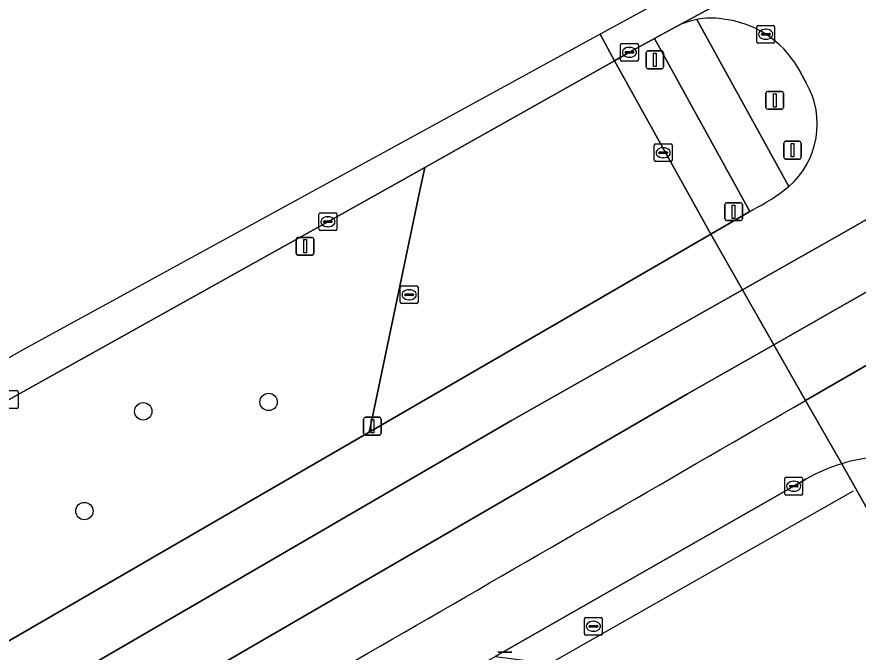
# Model space of a CAD drawing. Extents: x 162879 to 165540, y 384011 to 385181.
# Drawn here: x 163666.7 to 163714.08, y 384672.59 to 384708.35 of the extents above; entities that cross this region are included whole.
import ezdxf

# ---------------------------------------------------------------- set-up
doc = ezdxf.new("R2010")
doc.units = 0
for name, color, linetype in [('IMGEO_Berm_groen', 7, 'Continuous'), ('IMGEO_Boom', 7, 'Continuous'), ('IMGEO_Fietspad_open', 7, 'Continuous'), ('IMGEO_Kolk', 7, 'Continuous'), ('IMGEO_Lichtmast', 7, 'Continuous'), ('IMGEO_Lijnafwatering', 7, 'Continuous'), ('IMGEO_Rijbaan_regionaal_gesloten', 7, 'Continuous'), ('IMGEO_Rioolput', 7, 'Continuous'), ('IMGEO_Verkeerseiland_groen', 7, 'Continuous'), ('IMGEO_Verkeersregelinstallatiepaal', 7, 'Continuous'), ('IMGEO_Voetpad_open', 7, 'Continuous')]:
    doc.layers.add(name, color=color, linetype=linetype)

msp = doc.modelspace()

# ---------------------------------------------------------------- linework, layer by layer
at = {"layer": 'IMGEO_Berm_groen'}
for points in [[(163645.559, 384661.257), (163686.538, 384684.977), (163686.814, 384686.292), (163689.391, 384698.579), (163689.663, 384699.876), (163684.212, 384696.816), (163666.269, 384686.811), (163648.284, 384676.742), (163630.3, 384666.688), (163614.102, 384657.625), (163597.909, 384648.525), (163579.95, 384638.441), (163562.018, 384628.389), (163545.841, 384619.245), (163530.433, 384610.54), (163529.662, 384610.104), (163512.633, 384600.425), (163500, 384593.26), (163480.314, 384582.094), (163463.28, 384572.441), (163447.16, 384563.196)], [(163711.133, 384682.327), (163710.449, 384681.931), (163693.631, 384672.351), (163700.787, 384671.42), (163721.297, 384668.753), (163717.616, 384675.28), (163715.796, 384674.237), (163714.708, 384676.17), (163716.517, 384677.23), (163713.151, 384683.194)]]:
    msp.add_lwpolyline(points, dxfattribs=at)
msp.add_arc((163716.008, 384673.763), 9.854, 106.8513, 119.6487, dxfattribs=at)
at = {"layer": 'IMGEO_Boom'}
for centre in [(163680.874, 384686.671), (163673.816, 384686.144), (163670.499, 384680.53)]:
    msp.add_circle(centre, 0.489, dxfattribs=at)
at = {"layer": 'IMGEO_Fietspad_open'}
for points in [[(163710.167, 384698.791), (163704.985, 384708.194)], [(163703.876, 384707.826), (163703.562, 384707.655), (163702.607, 384707.123), (163707.98, 384697.388), (163708.144, 384697.483)]]:
    msp.add_lwpolyline(points, dxfattribs=at)
for centre, radius, start, end in [((163705.768, 384703.98), 4.286, 100.5234, 116.1914), ((163702.141, 384708.986), 12.975, 297.5588, 308.2118)]:
    msp.add_arc(centre, radius, start, end, dxfattribs=at)
at = {"layer": 'IMGEO_Kolk'}
for p, q in [((163708.372, 384706.941), (163708.372, 384707.793)), ((163708.447, 384707.867), (163709.299, 384707.867)), ((163709.373, 384707.793), (163709.373, 384706.941)), ((163708.631, 384707.361), (163708.631, 384707.373)), ((163709.069, 384707.324), (163708.671, 384707.324)), ((163708.674, 384707.41), (163709.072, 384707.41)), ((163708.86, 384707.647), (163708.885, 384707.647)), ((163709.115, 384707.373), (163709.115, 384707.361)), ((163700.695, 384705.924), (163700.695, 384706.776)), ((163700.77, 384706.85), (163701.622, 384706.85)), ((163701.696, 384706.776), (163701.696, 384705.924)), ((163709.299, 384706.867), (163708.447, 384706.867)), ((163708.883, 384707.087), (163708.858, 384707.087)), ((163700.954, 384706.344), (163700.954, 384706.356)), ((163701.392, 384706.307), (163700.994, 384706.307)), ((163700.997, 384706.393), (163701.395, 384706.393)), ((163701.183, 384706.63), (163701.208, 384706.63)), ((163701.438, 384706.356), (163701.438, 384706.344)), ((163701.622, 384705.85), (163700.77, 384705.85)), ((163701.206, 384706.07), (163701.181, 384706.07)), ((163683.787, 384697.315), (163684.639, 384697.315)), ((163683.712, 384696.389), (163683.712, 384697.241)), ((163683.971, 384696.809), (163683.971, 384696.821)), ((163684.014, 384696.858), (163684.412, 384696.858)), ((163684.2, 384697.095), (163684.225, 384697.095)), ((163684.455, 384696.821), (163684.455, 384696.809)), ((163684.713, 384697.241), (163684.713, 384696.389)), ((163684.409, 384696.772), (163684.011, 384696.772)), ((163684.223, 384696.535), (163684.198, 384696.535)), ((163684.639, 384696.315), (163683.787, 384696.315)), ((163665.843, 384687.31), (163666.695, 384687.31)), ((163666.769, 384687.236), (163666.769, 384686.384)), ((163666.695, 384686.31), (163665.843, 384686.31)), ((163709.949, 384681.504), (163709.949, 384682.356)), ((163710.024, 384682.43), (163710.876, 384682.43)), ((163710.437, 384682.21), (163710.462, 384682.21)), ((163710.95, 384682.356), (163710.95, 384681.504)), ((163710.208, 384681.924), (163710.208, 384681.936)), ((163710.646, 384681.887), (163710.248, 384681.887)), ((163710.251, 384681.973), (163710.649, 384681.973)), ((163710.46, 384681.65), (163710.435, 384681.65)), ((163710.692, 384681.936), (163710.692, 384681.924)), ((163710.876, 384681.43), (163710.024, 384681.43))]:
    msp.add_line(p, q, dxfattribs=at)
for points in [[(163708.372, 384706.941), (163708.372, 384707.793)], [(163708.447, 384707.867), (163709.299, 384707.867)], [(163709.373, 384707.793), (163709.373, 384706.941)], [(163700.695, 384705.924), (163700.695, 384706.776)], [(163700.77, 384706.85), (163701.622, 384706.85)], [(163701.696, 384706.776), (163701.696, 384705.924)], [(163709.299, 384706.867), (163708.447, 384706.867)], [(163701.622, 384705.85), (163700.77, 384705.85)], [(163683.787, 384697.315), (163684.639, 384697.315)], [(163683.712, 384696.389), (163683.712, 384697.241)], [(163684.713, 384697.241), (163684.713, 384696.389)], [(163684.639, 384696.315), (163683.787, 384696.315)], [(163665.843, 384687.31), (163666.695, 384687.31)], [(163666.769, 384687.236), (163666.769, 384686.384)], [(163666.695, 384686.31), (163665.843, 384686.31)], [(163709.949, 384681.504), (163709.949, 384682.356)], [(163710.024, 384682.43), (163710.876, 384682.43)], [(163710.95, 384682.356), (163710.95, 384681.504)], [(163710.876, 384681.43), (163710.024, 384681.43)]]:
    msp.add_lwpolyline(points, dxfattribs=at)
for centre, radius, start, end in [((163708.449, 384707.791), 0.0765, 91.552, 178.448), ((163708.449, 384707.791), 0.0765, 91.552, 178.448), ((163709.297, 384707.791), 0.0765, 1.552, 88.448), ((163709.297, 384707.791), 0.0765, 1.552, 88.448), ((163708.671, 384707.37), 0.0403, 85.8775, 175.7526), ((163708.668, 384707.36), 0.0366, 178.938, 274.7102), ((163709.072, 384707.367), 0.043, 264.8664, 352.4533), ((163709.076, 384707.372), 0.0386, 1.7309, 96.639), ((163700.772, 384706.774), 0.0765, 91.552, 178.448), ((163700.772, 384706.774), 0.0765, 91.552, 178.448), ((163701.62, 384706.774), 0.0765, 1.552, 88.448), ((163701.62, 384706.774), 0.0765, 1.552, 88.448), ((163708.449, 384706.943), 0.0765, 181.552, 268.448), ((163708.449, 384706.943), 0.0765, 181.552, 268.448), ((163709.297, 384706.943), 0.0765, 271.552, 358.448), ((163709.297, 384706.943), 0.0765, 271.552, 358.448), ((163700.994, 384706.353), 0.0403, 85.8775, 175.7526), ((163700.991, 384706.343), 0.0366, 178.938, 274.7102), ((163701.395, 384706.35), 0.043, 264.8664, 352.4533), ((163701.399, 384706.355), 0.0386, 1.7309, 96.639), ((163700.772, 384705.926), 0.0765, 181.552, 268.448), ((163700.772, 384705.926), 0.0765, 181.552, 268.448), ((163701.62, 384705.926), 0.0765, 271.552, 358.448), ((163701.62, 384705.926), 0.0765, 271.552, 358.448), ((163683.789, 384697.239), 0.0765, 91.552, 178.448), ((163683.789, 384697.239), 0.0765, 91.552, 178.448), ((163684.637, 384697.239), 0.0765, 1.552, 88.448), ((163684.637, 384697.239), 0.0765, 1.552, 88.448), ((163684.011, 384696.818), 0.0403, 85.8775, 175.7526), ((163684.008, 384696.808), 0.0366, 178.938, 274.7102), ((163684.412, 384696.815), 0.043, 264.8664, 352.4533), ((163684.416, 384696.82), 0.0386, 1.7309, 96.639), ((163683.789, 384696.391), 0.0765, 181.552, 268.448), ((163683.789, 384696.391), 0.0765, 181.552, 268.448), ((163684.637, 384696.391), 0.0765, 271.552, 358.448), ((163684.637, 384696.391), 0.0765, 271.552, 358.448), ((163666.693, 384687.234), 0.0765, 1.552, 88.448), ((163666.693, 384687.234), 0.0765, 1.552, 88.448), ((163666.693, 384686.386), 0.0765, 271.552, 358.448), ((163666.693, 384686.386), 0.0765, 271.552, 358.448), ((163710.026, 384682.354), 0.0765, 91.552, 178.448), ((163710.026, 384682.354), 0.0765, 91.552, 178.448), ((163710.874, 384682.354), 0.0765, 1.552, 88.448), ((163710.874, 384682.354), 0.0765, 1.552, 88.448), ((163710.248, 384681.933), 0.0403, 85.8775, 175.7526), ((163710.245, 384681.923), 0.0366, 178.938, 274.7102), ((163710.649, 384681.93), 0.043, 264.8664, 352.4533), ((163710.653, 384681.935), 0.0386, 1.7309, 96.639), ((163710.026, 384681.506), 0.0765, 181.552, 268.448), ((163710.026, 384681.506), 0.0765, 181.552, 268.448), ((163710.874, 384681.506), 0.0765, 271.552, 358.448), ((163710.874, 384681.506), 0.0765, 271.552, 358.448)]:
    msp.add_arc(centre, radius, start, end, dxfattribs=at)
for centre, major_axis, ratio, start_param, end_param in [((163708.859, 384707.367), (-0.387, 0.002), 0.722429, 4.712389, 7.853982), ((163708.884, 384707.367), (-0.39, 0.002), 0.717154, 1.570796, 4.712389), ((163701.182, 384706.35), (-0.387, 0.002), 0.722429, 4.712389, 7.853982), ((163701.207, 384706.35), (-0.39, 0.002), 0.717154, 1.570796, 4.712389), ((163684.199, 384696.815), (-0.387, 0.002), 0.722429, 4.712389, 7.853982), ((163684.224, 384696.815), (-0.39, 0.002), 0.717154, 1.570796, 4.712389), ((163710.436, 384681.93), (-0.387, 0.002), 0.722429, 4.712389, 7.853982), ((163710.461, 384681.93), (-0.39, 0.002), 0.717154, 1.570796, 4.712389)]:
    msp.add_ellipse(centre, major_axis=major_axis, ratio=ratio, start_param=start_param, end_param=end_param, dxfattribs=at)
at = {"layer": 'IMGEO_Lichtmast'}
for p, q in [((163708.88, 384703.247), (163708.88, 384704.047)), ((163708.88, 384704.047), (163708.88, 384703.247)), ((163708.98, 384704.147), (163709.77, 384704.147)), ((163709.77, 384704.147), (163708.98, 384704.147)), ((163709.87, 384704.047), (163709.87, 384703.247)), ((163709.87, 384703.247), (163709.87, 384704.047)), ((163709.77, 384703.147), (163708.98, 384703.147)), ((163708.98, 384703.147), (163709.77, 384703.147)), ((163682.529, 384695.934), (163683.319, 384695.934)), ((163683.319, 384695.934), (163682.529, 384695.934)), ((163682.429, 384695.034), (163682.429, 384695.834)), ((163682.429, 384695.834), (163682.429, 384695.034)), ((163683.419, 384695.834), (163683.419, 384695.034)), ((163683.419, 384695.034), (163683.419, 384695.834)), ((163683.319, 384694.934), (163682.529, 384694.934)), ((163682.529, 384694.934), (163683.319, 384694.934)), ((163686.224, 384684.909), (163686.224, 384685.709)), ((163686.224, 384685.709), (163686.224, 384684.909)), ((163686.324, 384685.809), (163687.114, 384685.809)), ((163687.114, 384685.809), (163686.324, 384685.809)), ((163687.214, 384685.709), (163687.214, 384684.909)), ((163687.214, 384684.909), (163687.214, 384685.709)), ((163687.114, 384684.809), (163686.324, 384684.809)), ((163686.324, 384684.809), (163687.114, 384684.809)), ((163693.785, 384672.591), (163694.575, 384672.591)), ((163694.575, 384672.591), (163693.785, 384672.591))]:
    msp.add_line(p, q, dxfattribs=at)
for points in [[(163709.3, 384704.022), (163709.45, 384704.022), (163709.45, 384703.272), (163709.3, 384703.272), (163709.3, 384704.022)], [(163682.849, 384695.809), (163682.999, 384695.809), (163682.999, 384695.059), (163682.849, 384695.059), (163682.849, 384695.809)], [(163686.644, 384685.684), (163686.794, 384685.684), (163686.794, 384684.934), (163686.644, 384684.934), (163686.644, 384685.684)]]:
    msp.add_lwpolyline(points, dxfattribs=at)
for centre, start, end in [((163708.98, 384704.047), 90, 180), ((163708.98, 384704.047), 90, 180), ((163709.77, 384704.047), 0, 90), ((163709.77, 384704.047), 360, 90), ((163708.98, 384703.247), 180, 270), ((163708.98, 384703.247), 180, 270), ((163709.77, 384703.247), 270, 0), ((163709.77, 384703.247), 270, 0), ((163682.529, 384695.834), 90, 180), ((163682.529, 384695.834), 90, 180), ((163683.319, 384695.834), 0, 90), ((163683.319, 384695.834), 360, 90), ((163682.529, 384695.034), 180, 270), ((163682.529, 384695.034), 180, 270), ((163683.319, 384695.034), 270, 0), ((163683.319, 384695.034), 270, 0), ((163686.324, 384685.709), 90, 180), ((163686.324, 384685.709), 90, 180), ((163687.114, 384685.709), 0, 90), ((163687.114, 384685.709), 360, 90), ((163686.324, 384684.909), 180, 270), ((163686.324, 384684.909), 180, 270), ((163687.114, 384684.909), 270, 0), ((163687.114, 384684.909), 270, 0)]:
    msp.add_arc(centre, 0.1, start, end, dxfattribs=at)
at = {"layer": 'IMGEO_Lijnafwatering'}
for points in [[(163713.797, 384681.649), (163702.527, 384675.248)], [(163702.527, 384675.248), (163691.258, 384668.847)]]:
    msp.add_lwpolyline(points, dxfattribs=at)
at = {"layer": 'IMGEO_Rijbaan_regionaal_gesloten'}
for points in [[(163737.053, 384727.92), (163721.729, 384719.468), (163699.553, 384707.362), (163700.352, 384705.878), (163701.195, 384706.351), (163702.607, 384707.123), (163703.562, 384707.655), (163703.876, 384707.826), (163730.362, 384722.148), (163737.893, 384726.432)], [(163746.451, 384711.077), (163744.786, 384714.156), (163740.41, 384711.672), (163738.283, 384710.495), (163736.391, 384709.459), (163713.129, 384696.128), (163707.566, 384692.981), (163709.331, 384689.889)], [(163738.808, 384702.76), (163741.211, 384703.977), (163741.312, 384704.034), (163743.607, 384705.334), (163743.784, 384705.422), (163747.708, 384707.626), (163748.172, 384707.895), (163746.451, 384711.077), (163709.331, 384689.889), (163711.116, 384686.76)], [(163709.331, 384689.889), (163707.566, 384692.981), (163694.557, 384685.621), (163642.004, 384655.107), (163607.573, 384635.129), (163605.881, 384634.029), (163604.632, 384633.298), (163606.44, 384630.173), (163635.439, 384647.132), (163704.46, 384687.125)]]:
    msp.add_lwpolyline(points, close=True, dxfattribs=at)
for points in [[(163732.053, 384719.253), (163733.069, 384719.835), (163735.186, 384721.007), (163739.597, 384723.417), (163737.893, 384726.432), (163730.362, 384722.148), (163703.876, 384707.826)], [(163708.144, 384697.483), (163707.98, 384697.388), (163705.779, 384696.114), (163707.566, 384692.981), (163713.129, 384696.128), (163736.391, 384709.459)], [(163447.16, 384563.196), (163463.28, 384572.441), (163480.314, 384582.094), (163500, 384593.26), (163512.633, 384600.425), (163529.662, 384610.104), (163530.433, 384610.54), (163545.841, 384619.245), (163562.018, 384628.389), (163579.95, 384638.441), (163597.909, 384648.525), (163614.102, 384657.625), (163630.3, 384666.688), (163648.284, 384676.742), (163666.269, 384686.811), (163684.212, 384696.816), (163689.663, 384699.876), (163700.352, 384705.878), (163699.553, 384707.362), (163667.108, 384689.65), (163488.662, 384588.942), (163262.486, 384457.037)], [(163710.678, 384705.498), (163711.148, 384704.632)], [(163741.211, 384703.977), (163738.808, 384702.76), (163711.116, 384686.76), (163713.151, 384683.194)], [(163707.566, 384692.981), (163705.779, 384696.114), (163686.538, 384684.977), (163645.559, 384661.257)], [(163643.893, 384660.192), (163607.573, 384635.129), (163642.004, 384655.107), (163694.557, 384685.621), (163707.566, 384692.981)], [(163709.331, 384689.889), (163704.46, 384687.125), (163635.439, 384647.132), (163606.44, 384630.173), (163608.355, 384626.861), (163611.855, 384629.153)], [(163711.116, 384686.76), (163709.331, 384689.889)], [(163713.151, 384683.194), (163711.116, 384686.76)], [(163691.954, 384671.395), (163693.631, 384672.351), (163710.449, 384681.931), (163711.133, 384682.327)]]:
    msp.add_lwpolyline(points, dxfattribs=at)
for centre, radius, start, end in [((163705.768, 384703.98), 4.286, 100.5234, 116.1914), ((163705.796, 384704.12), 4.154, 81.1951, 101.2595), ((163705.837, 384702.629), 5.627, 30.6502, 83.9285), ((163707.115, 384702.307), 4.656, 310.9661, 29.9661), ((163702.141, 384708.986), 12.975, 297.5588, 308.2118), ((148951.979, 410231.008), 29501.538, 299.9205145, 300.0187677), ((148951.979, 410231.008), 29501.538, 299.9205145, 300.0187677), ((163716.033, 384673.691), 9.931, 92.741, 106.8701), ((163716.008, 384673.763), 9.854, 106.8513, 119.6487)]:
    msp.add_arc(centre, radius, start, end, dxfattribs=at)
at = {"layer": 'IMGEO_Rioolput'}
for p, q in [((163702.595, 384700.272), (163702.595, 384701.124)), ((163702.67, 384701.198), (163703.522, 384701.198)), ((163703.596, 384701.124), (163703.596, 384700.272)), ((163702.854, 384700.692), (163702.854, 384700.704)), ((163703.292, 384700.655), (163702.894, 384700.655)), ((163702.897, 384700.741), (163703.295, 384700.741)), ((163703.083, 384700.978), (163703.108, 384700.978)), ((163703.338, 384700.704), (163703.338, 384700.692)), ((163703.522, 384700.198), (163702.67, 384700.198)), ((163703.106, 384700.418), (163703.081, 384700.418)), ((163688.289, 384692.28), (163688.289, 384693.132)), ((163688.364, 384693.206), (163689.216, 384693.206)), ((163689.29, 384693.132), (163689.29, 384692.28)), ((163688.548, 384692.7), (163688.548, 384692.712)), ((163688.986, 384692.663), (163688.588, 384692.663)), ((163688.591, 384692.749), (163688.989, 384692.749)), ((163688.777, 384692.986), (163688.802, 384692.986)), ((163689.032, 384692.712), (163689.032, 384692.7)), ((163689.216, 384692.206), (163688.364, 384692.206)), ((163688.8, 384692.426), (163688.775, 384692.426)), ((163698.742, 384674.546), (163699.594, 384674.546)), ((163698.667, 384673.62), (163698.667, 384674.472)), ((163698.969, 384674.089), (163699.367, 384674.089)), ((163699.155, 384674.326), (163699.18, 384674.326)), ((163699.668, 384674.472), (163699.668, 384673.62)), ((163698.926, 384674.04), (163698.926, 384674.052)), ((163699.364, 384674.003), (163698.966, 384674.003)), ((163699.178, 384673.766), (163699.153, 384673.766)), ((163699.41, 384674.052), (163699.41, 384674.04)), ((163699.594, 384673.546), (163698.742, 384673.546))]:
    msp.add_line(p, q, dxfattribs=at)
for points in [[(163702.595, 384700.272), (163702.595, 384701.124)], [(163702.67, 384701.198), (163703.522, 384701.198)], [(163703.596, 384701.124), (163703.596, 384700.272)], [(163703.522, 384700.198), (163702.67, 384700.198)], [(163688.289, 384692.28), (163688.289, 384693.132)], [(163688.364, 384693.206), (163689.216, 384693.206)], [(163689.29, 384693.132), (163689.29, 384692.28)], [(163689.216, 384692.206), (163688.364, 384692.206)], [(163698.742, 384674.546), (163699.594, 384674.546)], [(163698.667, 384673.62), (163698.667, 384674.472)], [(163699.668, 384674.472), (163699.668, 384673.62)], [(163699.594, 384673.546), (163698.742, 384673.546)]]:
    msp.add_lwpolyline(points, dxfattribs=at)
for centre, radius, start, end in [((163702.672, 384701.122), 0.0765, 91.552, 178.448), ((163702.672, 384701.122), 0.0765, 91.552, 178.448), ((163703.52, 384701.122), 0.0765, 1.552, 88.448), ((163703.52, 384701.122), 0.0765, 1.552, 88.448), ((163702.894, 384700.701), 0.0403, 85.8775, 175.7526), ((163702.891, 384700.691), 0.0366, 178.938, 274.7102), ((163703.295, 384700.698), 0.043, 264.8664, 352.4533), ((163703.299, 384700.703), 0.0386, 1.7309, 96.639), ((163702.672, 384700.274), 0.0765, 181.552, 268.448), ((163702.672, 384700.274), 0.0765, 181.552, 268.448), ((163703.52, 384700.274), 0.0765, 271.552, 358.448), ((163703.52, 384700.274), 0.0765, 271.552, 358.448), ((163688.366, 384693.13), 0.0765, 91.552, 178.448), ((163688.366, 384693.13), 0.0765, 91.552, 178.448), ((163689.214, 384693.13), 0.0765, 1.552, 88.448), ((163689.214, 384693.13), 0.0765, 1.552, 88.448), ((163688.588, 384692.709), 0.0403, 85.8775, 175.7526), ((163688.585, 384692.699), 0.0366, 178.938, 274.7102), ((163688.989, 384692.706), 0.043, 264.8664, 352.4533), ((163688.993, 384692.711), 0.0386, 1.7309, 96.639), ((163688.366, 384692.282), 0.0765, 181.552, 268.448), ((163688.366, 384692.282), 0.0765, 181.552, 268.448), ((163689.214, 384692.282), 0.0765, 271.552, 358.448), ((163689.214, 384692.282), 0.0765, 271.552, 358.448), ((163698.744, 384674.47), 0.0765, 91.552, 178.448), ((163698.744, 384674.47), 0.0765, 91.552, 178.448), ((163699.592, 384674.47), 0.0765, 1.552, 88.448), ((163699.592, 384674.47), 0.0765, 1.552, 88.448), ((163698.966, 384674.049), 0.0403, 85.8775, 175.7526), ((163699.371, 384674.051), 0.0386, 1.7309, 96.639), ((163698.744, 384673.622), 0.0765, 181.552, 268.448), ((163698.744, 384673.622), 0.0765, 181.552, 268.448), ((163698.963, 384674.039), 0.0366, 178.938, 274.7102), ((163699.367, 384674.046), 0.043, 264.8664, 352.4533), ((163699.592, 384673.622), 0.0765, 271.552, 358.448), ((163699.592, 384673.622), 0.0765, 271.552, 358.448)]:
    msp.add_arc(centre, radius, start, end, dxfattribs=at)
for centre, major_axis, ratio, start_param, end_param in [((163703.082, 384700.698), (-0.387, 0.002), 0.722429, 4.712389, 7.853982), ((163703.107, 384700.698), (-0.39, 0.002), 0.717154, 1.570796, 4.712389), ((163688.776, 384692.706), (-0.387, 0.002), 0.722429, 4.712389, 7.853982), ((163688.801, 384692.706), (-0.39, 0.002), 0.717154, 1.570796, 4.712389), ((163699.154, 384674.046), (-0.387, 0.002), 0.722429, 4.712389, 7.853982), ((163699.179, 384674.046), (-0.39, 0.002), 0.717154, 1.570796, 4.712389)]:
    msp.add_ellipse(centre, major_axis=major_axis, ratio=ratio, start_param=start_param, end_param=end_param, dxfattribs=at)
at = {"layer": 'IMGEO_Verkeerseiland_groen'}
for points in [[(163704.985, 384708.194), (163710.167, 384698.791)], [(163711.148, 384704.632), (163710.678, 384705.498)]]:
    msp.add_lwpolyline(points, dxfattribs=at)
msp.add_lwpolyline([(163705.779, 384696.114), (163700.352, 384705.878), (163689.663, 384699.876), (163689.391, 384698.579), (163686.814, 384686.292), (163686.538, 384684.977)], close=True, dxfattribs=at)
for centre, radius, start, end in [((163705.796, 384704.12), 4.154, 81.1951, 101.2595), ((163705.837, 384702.629), 5.627, 30.6502, 83.9285), ((163707.115, 384702.307), 4.656, 310.9661, 29.9661)]:
    msp.add_arc(centre, radius, start, end, dxfattribs=at)
at = {"layer": 'IMGEO_Verkeersregelinstallatiepaal'}
for p, q in [((163702.131, 384705.525), (163702.131, 384706.325)), ((163702.131, 384706.325), (163702.131, 384705.525)), ((163702.231, 384706.425), (163703.021, 384706.425)), ((163703.021, 384706.425), (163702.231, 384706.425)), ((163703.121, 384706.325), (163703.121, 384705.525)), ((163703.121, 384705.525), (163703.121, 384706.325)), ((163703.021, 384705.425), (163702.231, 384705.425)), ((163702.231, 384705.425), (163703.021, 384705.425)), ((163709.881, 384700.442), (163709.881, 384701.242)), ((163709.881, 384701.242), (163709.881, 384700.442)), ((163709.981, 384701.342), (163710.771, 384701.342)), ((163710.771, 384701.342), (163709.981, 384701.342)), ((163710.871, 384701.242), (163710.871, 384700.442)), ((163710.871, 384700.442), (163710.871, 384701.242)), ((163710.771, 384700.342), (163709.981, 384700.342)), ((163709.981, 384700.342), (163710.771, 384700.342)), ((163706.568, 384696.981), (163706.568, 384697.781)), ((163706.568, 384697.781), (163706.568, 384696.981)), ((163706.668, 384697.881), (163707.458, 384697.881)), ((163707.458, 384697.881), (163706.668, 384697.881)), ((163707.558, 384697.781), (163707.558, 384696.981)), ((163707.558, 384696.981), (163707.558, 384697.781)), ((163707.458, 384696.881), (163706.668, 384696.881)), ((163706.668, 384696.881), (163707.458, 384696.881))]:
    msp.add_line(p, q, dxfattribs=at)
for points in [[(163702.551, 384706.3), (163702.701, 384706.3), (163702.701, 384705.55), (163702.551, 384705.55), (163702.551, 384706.3)], [(163710.301, 384701.217), (163710.451, 384701.217), (163710.451, 384700.467), (163710.301, 384700.467), (163710.301, 384701.217)], [(163706.988, 384697.756), (163707.138, 384697.756), (163707.138, 384697.006), (163706.988, 384697.006), (163706.988, 384697.756)]]:
    msp.add_lwpolyline(points, dxfattribs=at)
for centre, start, end in [((163702.231, 384706.325), 90, 180), ((163702.231, 384706.325), 90, 180), ((163703.021, 384706.325), 0, 90), ((163703.021, 384706.325), 360, 90), ((163702.231, 384705.525), 180, 270), ((163702.231, 384705.525), 180, 270), ((163703.021, 384705.525), 270, 0), ((163703.021, 384705.525), 270, 0), ((163709.981, 384701.242), 90, 180), ((163709.981, 384701.242), 90, 180), ((163710.771, 384701.242), 0, 90), ((163710.771, 384701.242), 360, 90), ((163709.981, 384700.442), 180, 270), ((163709.981, 384700.442), 180, 270), ((163710.771, 384700.442), 270, 0), ((163710.771, 384700.442), 270, 0), ((163706.668, 384697.781), 90, 180), ((163706.668, 384697.781), 90, 180), ((163707.458, 384697.781), 0, 90), ((163707.458, 384697.781), 360, 90), ((163706.668, 384696.981), 180, 270), ((163706.668, 384696.981), 180, 270), ((163707.458, 384696.981), 270, 0), ((163707.458, 384696.981), 270, 0)]:
    msp.add_arc(centre, 0.1, start, end, dxfattribs=at)
at = {"layer": 'IMGEO_Voetpad_open'}
msp.add_lwpolyline([(163702.607, 384707.123), (163701.195, 384706.351), (163700.352, 384705.878), (163705.779, 384696.114), (163707.98, 384697.388)], close=True, dxfattribs=at)
msp.add_lwpolyline([(163713.151, 384683.194), (163716.517, 384677.23), (163717.616, 384675.28), (163721.297, 384668.753), (163734.277, 384645.741), (163741.934, 384631.674), (163750.431, 384616.074)], dxfattribs=at)
msp.add_arc((163716.033, 384673.691), 9.931, 92.741, 106.8701, dxfattribs=at)

doc.saveas('drawing.dxf')
